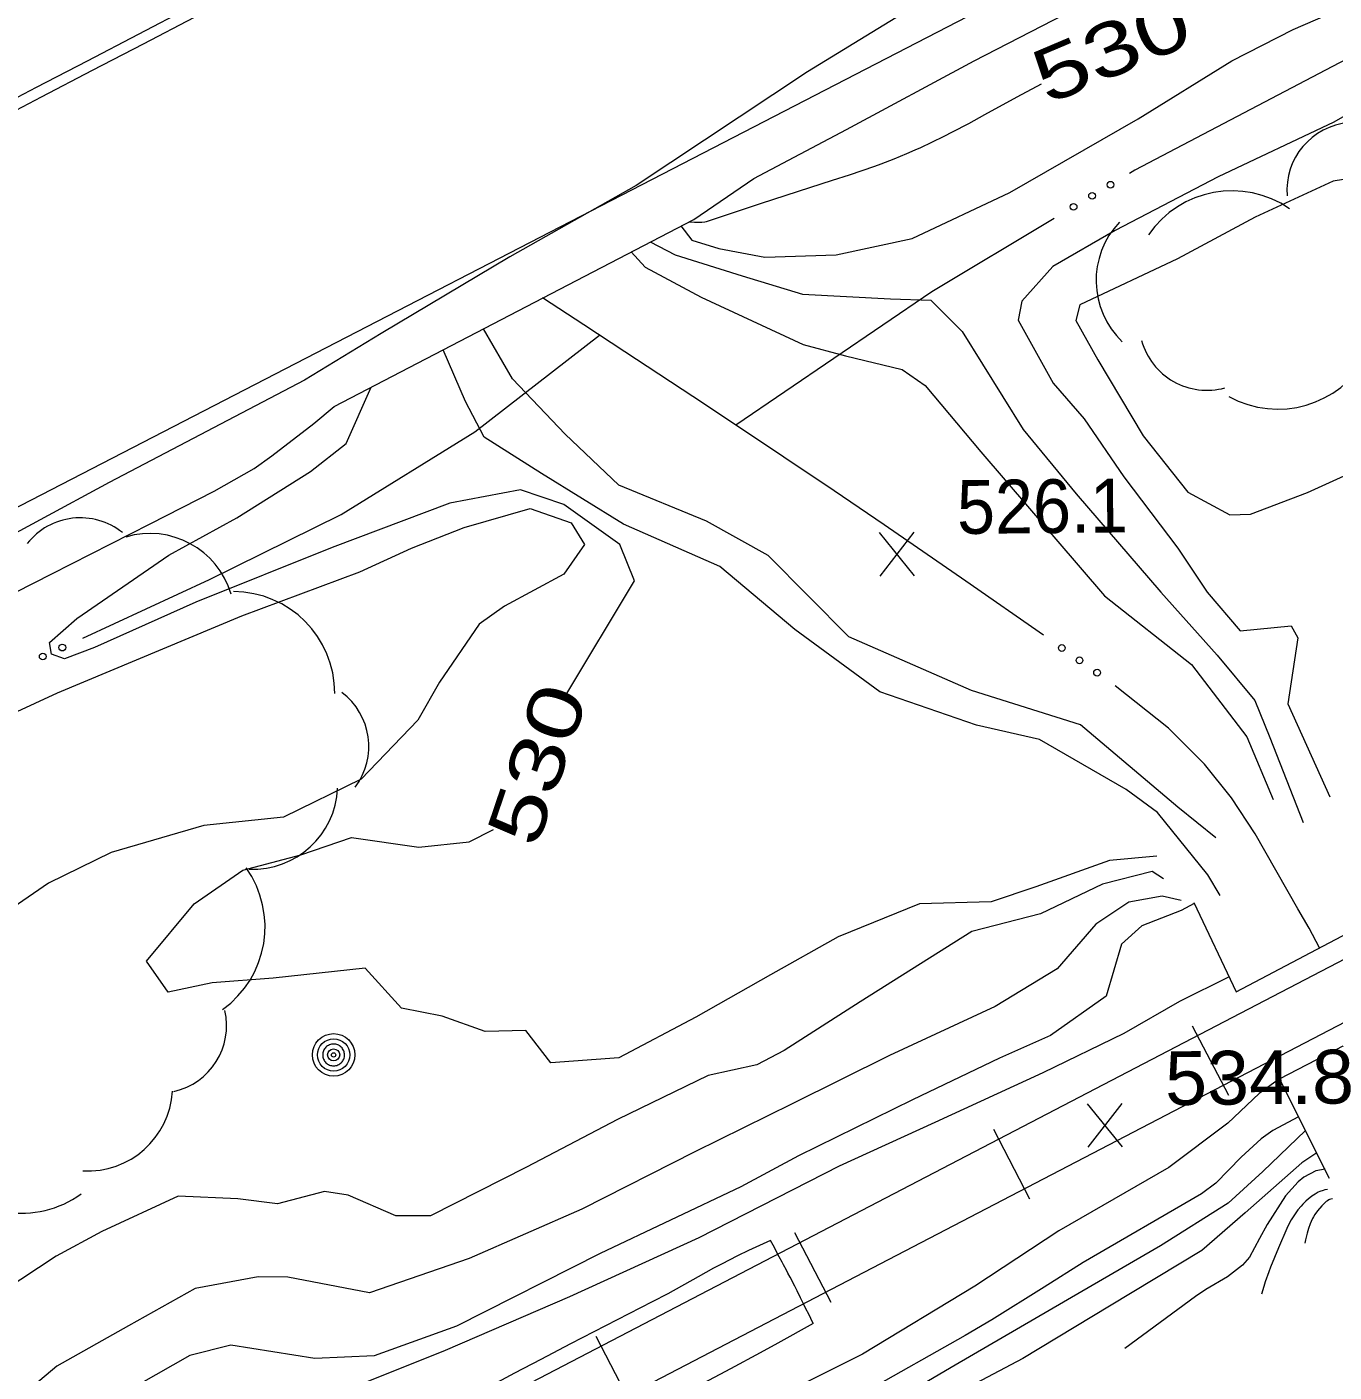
# Model space of a CAD drawing. Extents: x 2361284 to 2366480, y 6976556 to 6985346.
# Drawn here: x 2362451 to 2362567.7, y 6977802.6 to 6977922.7 of the extents above; entities that cross this region are included whole.
import ezdxf
from ezdxf.enums import TextEntityAlignment as Align

# ---------------------------------------------------------------- set-up
doc = ezdxf.new("R2010")
doc.units = 0
doc.header["$LTSCALE"] = 1.9
for name, color, linetype, lineweight in [('12', 7, 'Continuous', 13), ('13', 7, 'Continuous', 13), ('16', 7, 'Continuous', 13), ('21', 7, 'Continuous', 13), ('29', 7, 'Continuous', 13), ('3', 7, 'Continuous', 13), ('4', 7, 'Continuous', 13), ('8', 7, 'Continuous', 13)]:
    doc.layers.add(name, color=color, linetype=linetype, lineweight=lineweight)

msp = doc.modelspace()

# ---------------------------------------------------------------- linework, layer by layer
at = {"layer": '12'}
for p, q in [((2362530.211, 6977873.68), (2362527.094, 6977877.531)), ((2362527.131, 6977873.651), (2362530.174, 6977877.56)), ((2362548.776, 6977822.703), (2362545.659, 6977826.554)), ((2362545.696, 6977822.674), (2362548.739, 6977826.583))]:
    msp.add_line(p, q, dxfattribs=at)
for points in [[(2362510.044, 6977905.247), (2362510.575, 6977905.219), (2362510.842, 6977905.216), (2362511.241, 6977905.236), (2362511.503, 6977905.273), (2362511.632, 6977905.3), (2362511.823, 6977905.354), (2362516.468, 6977906.898), (2362519.867, 6977907.999), (2362522.89, 6977908.974), (2362524.399, 6977909.469), (2362526.657, 6977910.235), (2362527.236, 6977910.441), (2362528.384, 6977910.88), (2362529.518, 6977911.35), (2362530.268, 6977911.679), (2362530.765, 6977911.905), (2362531.753, 6977912.37), (2362532.857, 6977912.913), (2362533.588, 6977913.285), (2362535.043, 6977914.047), (2362536.489, 6977914.828), (2362539.372, 6977916.408), (2362541.538, 6977917.577)], [(2362572.359, 6977909.668), (2362567.582, 6977908.884), (2362560.622, 6977905.688), (2362553.687, 6977901.972), (2362544.975, 6977897.839), (2362544.606, 6977896.445), (2362546.582, 6977892.943), (2362550.618, 6977886.152), (2362554.606, 6977881.12), (2362558.335, 6977879.109), (2362560.205, 6977879.173), (2362565.276, 6977881.101), (2362572.544, 6977884.401)], [(2362499.006, 6977862.859), (2362505.228, 6977873.219), (2362503.907, 6977876.458), (2362498.913, 6977880.02), (2362495.05, 6977881.344), (2362488.741, 6977880.144), (2362478.248, 6977876.184), (2362466.084, 6977871.307), (2362457.042, 6977867.271), (2362454.351, 6977866.265), (2362453.187, 6977866.684), (2362453.009, 6977867.733), (2362455.457, 6977869.866), (2362463.664, 6977875.505), (2362469.722, 6977878.853), (2362476.294, 6977882.965), (2362479.49, 6977885.486), (2362481.712, 6977890.496)], [(2362551.834, 6977848.661), (2362547.607, 6977848.271), (2362541.03, 6977845.908), (2362537.052, 6977844.59), (2362530.644, 6977844.399), (2362523.391, 6977841.45), (2362517.342, 6977838.073), (2362510.699, 6977834.27), (2362503.822, 6977830.664), (2362497.746, 6977830.206), (2362495.509, 6977833.086), (2362491.899, 6977833.011), (2362488.046, 6977834.385), (2362484.43, 6977835.09), (2362481.195, 6977838.659), (2362472.963, 6977837.751), (2362467.527, 6977837.359), (2362463.615, 6977836.502), (2362461.657, 6977839.293), (2362465.91, 6977844.394), (2362470.261, 6977847.405), (2362475.439, 6977848.765), (2362479.964, 6977850.328), (2362485.984, 6977849.455), (2362490.462, 6977849.941), (2362492.648, 6977851.038)], [(2362566.841, 6977820.712), (2362566.022, 6977820.558), (2362564.944, 6977820), (2362564.431, 6977819.579), (2362563.32, 6977818.338), (2362561.667, 6977815.783), (2362560.987, 6977814.531), (2362560.092, 6977812.86), (2362559.482, 6977812.142), (2362558.138, 6977811.124), (2362556.212, 6977809.978), (2362555.278, 6977809.362), (2362548.981, 6977804.722)], [(2362517.348, 6977814.362), (2362515.387, 6977813.447), (2362514.415, 6977812.975), (2362512.969, 6977812.24), (2362512.279, 6977811.873), (2362510.91, 6977811.121), (2362508.18, 6977809.604), (2362506.801, 6977808.871), (2362499.495, 6977805.121), (2362496.855, 6977803.738), (2362494.512, 6977802.504), (2362493.336, 6977801.894), (2362491.564, 6977800.996), (2362489.657, 6977800.06), (2362485.831, 6977798.211), (2362483.483, 6977797.082), (2362480.353, 6977795.576), (2362478.792, 6977794.814)], [(2362521.169, 6977806.937), (2362520.944, 6977807.4), (2362520.793, 6977807.708), (2362520.49, 6977808.323), (2362520.338, 6977808.63), (2362520.031, 6977809.244), (2362519.723, 6977809.856), (2362519.516, 6977810.264), (2362519.099, 6977811.078), (2362518.909, 6977811.445), (2362518.782, 6977811.69), (2362518.526, 6977812.178), (2362518.397, 6977812.422), (2362518.137, 6977812.908), (2362517.876, 6977813.394), (2362517.701, 6977813.717), (2362517.348, 6977814.362)], [(2362521.169, 6977806.937), (2362518.011, 6977805.177), (2362516.423, 6977804.312), (2362513.777, 6977802.89), (2362508.474, 6977800.067), (2362501.564, 6977796.415), (2362498.105, 6977794.598), (2362486.523, 6977788.577), (2362475.405, 6977782.748), (2362469.85, 6977779.826), (2362461.524, 6977775.429)]]:
    msp.add_lwpolyline(points, dxfattribs=at)
at = {"layer": '13'}
for points in [[(2362510.502, 6977905.482), (2362515.857, 6977909.133), (2362524.135, 6977913.512), (2362535.539, 6977919.63), (2362547.679, 6977925.906), (2362569.153, 6977937.181), (2362591.285, 6977948.682), (2362605.206, 6977955.994), (2362618.037, 6977963.447), (2362635.796, 6977973.027), (2362654.104, 6977982.77), (2362669.818, 6977990.941), (2362682.46, 6977996.932), (2362689, 6978000.284), (2362708.667, 6978010.111), (2362722.244, 6978016.811), (2362742.021, 6978025.679), (2362769.448, 6978039.811), (2362780.259, 6978045.124), (2362798.604, 6978054.1), (2362822.039, 6978066.362), (2362836.251, 6978073.547), (2362851.008, 6978080.239)], [(2362661.294, 6977991.34), (2362645.597, 6977983.53), (2362632.246, 6977977.222), (2362617.429, 6977970.582), (2362604.047, 6977964.335), (2362580.459, 6977952.389), (2362570.955, 6977947.448), (2362557.572, 6977940.451), (2362541.635, 6977931.509), (2362520.646, 6977918.639), (2362505.362, 6977908.503), (2362494.092, 6977902.135), (2362482.617, 6977895.305), (2362475.776, 6977891.13), (2362458.331, 6977881.984), (2362445.995, 6977875.337), (2362418.53, 6977858.835)], [(2362509.358, 6977904.891), (2362510.33, 6977903.63), (2362512.747, 6977902.893), (2362516.843, 6977902.112), (2362523.202, 6977902.322), (2362530.009, 6977903.787), (2362538.711, 6977907.87), (2362550.178, 6977914.459), (2362558.52, 6977919.619), (2362563.993, 6977922.421), (2362571.093, 6977925.529)], [(2362581.457, 6977924.287), (2362579.707, 6977922.16), (2362575.768, 6977918.863), (2362567.632, 6977914.155), (2362557.308, 6977909.267), (2362548.112, 6977904.489), (2362542.562, 6977901.286), (2362539.777, 6977898.181), (2362539.449, 6977896.495), (2362542.591, 6977890.876), (2362545.352, 6977887.682), (2362548.901, 6977882.516), (2362553.703, 6977876.141), (2362556.33, 6977872.215), (2362559.263, 6977868.763), (2362563.819, 6977869.206), (2362564.41, 6977868.141), (2362563.526, 6977862.234), (2362567.275, 6977853.949)], [(2362506.621, 6977903.465), (2362508.852, 6977902.316), (2362514.839, 6977900.453), (2362520.205, 6977898.804), (2362528.069, 6977898.388), (2362531.652, 6977898.282), (2362534.448, 6977895.468), (2362539.892, 6977886.73), (2362544.635, 6977880.995), (2362552.18, 6977872.215), (2362557.214, 6977866.593), (2362560.573, 6977862.546), (2362561.904, 6977859.228), (2362564.896, 6977851.655)], [(2362504.919, 6977902.568), (2362506.183, 6977901.2), (2362511.168, 6977898.538), (2362520.258, 6977894.323), (2362524.047, 6977893.303), (2362529.114, 6977892.076), (2362531.144, 6977890.647), (2362536.141, 6977884.734), (2362547.172, 6977871.888), (2362554.912, 6977865.751), (2362559.863, 6977859.309), (2362562.227, 6977853.711)], [(2362557.099, 6977850.301), (2362553.693, 6977853.009), (2362545.022, 6977860.358), (2362535.303, 6977863.444), (2362524.336, 6977868.21), (2362517.147, 6977875.493), (2362511.638, 6977878.551), (2362503.826, 6977881.747), (2362499.023, 6977886.312), (2362494.336, 6977891.246), (2362491.743, 6977895.712)], [(2362557.498, 6977845.145), (2362556.38, 6977846.994), (2362551.897, 6977852.542), (2362549.107, 6977854.586), (2362541.365, 6977859.063), (2362535.733, 6977860.329), (2362527.123, 6977863.307), (2362519.519, 6977868.885), (2362512.837, 6977874.511), (2362504.249, 6977878.281), (2362496.926, 6977882.791), (2362491.815, 6977886.053), (2362490.135, 6977889.217), (2362488.131, 6977893.837)], [(2362419.116, 6977856.2), (2362427.505, 6977860.51), (2362434.311, 6977864.014), (2362446.78, 6977870.573), (2362453.229, 6977873.845), (2362461.997, 6977878.319), (2362467.71, 6977881.214), (2362471.281, 6977883.258), (2362472.86, 6977884.363), (2362476.599, 6977887.257), (2362478.409, 6977888.776)], [(2362438.525, 6977856.205), (2362453.73, 6977863.239), (2362470.186, 6977870.106), (2362480.699, 6977874.036), (2362485.33, 6977876.131), (2362490.012, 6977877.986), (2362495.896, 6977879.692), (2362499.578, 6977878.386), (2362500.766, 6977876.478), (2362498.922, 6977873.829), (2362493.629, 6977870.959), (2362491.364, 6977869.347), (2362487.823, 6977864.173), (2362485.896, 6977860.786), (2362480.825, 6977855.527), (2362473.897, 6977852.12), (2362466.783, 6977851.402), (2362458.505, 6977848.984), (2362452.922, 6977846.23), (2362446.126, 6977841.566)], [(2362552.424, 6977846.616), (2362551.417, 6977847.277), (2362546.977, 6977846.145), (2362541.453, 6977843.512), (2362535.327, 6977841.934), (2362525.346, 6977835.649), (2362518.587, 6977831.315), (2362516.139, 6977830.041), (2362511.789, 6977829.069), (2362503.705, 6977825.152), (2362495.575, 6977820.885), (2362487.006, 6977816.543), (2362483.916, 6977816.545), (2362479.663, 6977818.401), (2362477.554, 6977818.733), (2362473.355, 6977817.613), (2362469.82, 6977818.08), (2362464.498, 6977818.299), (2362457.698, 6977815.154), (2362453.618, 6977812.966), (2362444.217, 6977806.775)], [(2362554.012, 6977844.702), (2362552.318, 6977845.075), (2362549.342, 6977844.547), (2362546.401, 6977842.589), (2362542.949, 6977838.596), (2362537.401, 6977835.243), (2362527.961, 6977830.853), (2362519.292, 6977826.541), (2362510.613, 6977822.268), (2362500.531, 6977817.152), (2362490.472, 6977812.746), (2362481.561, 6977809.681), (2362474.287, 6977811.072), (2362471.637, 6977811.107), (2362466.026, 6977810.073), (2362460.067, 6977806.746), (2362453.672, 6977803.146), (2362449.118, 6977799.292)], [(2362555.175, 6977844.423), (2362554.011, 6977843.801), (2362550.483, 6977842.438), (2362548.668, 6977840.791), (2362547.312, 6977836.157), (2362542.355, 6977832.641), (2362537.795, 6977830.627), (2362530.04, 6977826.913), (2362519.866, 6977821.896), (2362514.712, 6977819.147), (2362502.168, 6977813.177), (2362489.339, 6977806.704), (2362481.974, 6977804.055), (2362476.686, 6977803.814), (2362469.194, 6977805.023), (2362465.523, 6977804.088), (2362460.987, 6977801.495), (2362456.214, 6977798.7), (2362454.979, 6977796.018), (2362452.631, 6977792.685)], [(2362558.277, 6977837.882), (2362553.868, 6977835.69), (2362548.884, 6977832.823), (2362541.658, 6977829.303), (2362532.029, 6977824.892), (2362523.475, 6977820.99), (2362510.956, 6977814.601), (2362499.425, 6977809.321), (2362488.31, 6977804.525), (2362478.606, 6977800.653), (2362472.29, 6977797.102), (2362463.983, 6977792.503), (2362455.416, 6977787.942)], [(2362562.784, 6977828.794), (2362560.966, 6977827.457), (2362558.181, 6977824.83), (2362552.899, 6977820.87), (2362543.091, 6977815.226), (2362535.588, 6977810.275), (2362525.575, 6977804.199), (2362515.641, 6977799.245), (2362508.278, 6977795.454), (2362497.543, 6977789.482), (2362487.005, 6977784.041), (2362474.824, 6977777.756), (2362463.761, 6977771.73)], [(2362564.486, 6977825.4), (2362562.192, 6977824.167), (2362561.135, 6977823.428), (2362559.351, 6977821.78), (2362557.096, 6977819.47), (2362555.821, 6977818.508), (2362545.268, 6977812.397), (2362541.771, 6977810.201), (2362537.108, 6977807.27), (2362534.74, 6977805.867), (2362525.767, 6977800.811), (2362512.977, 6977793.499), (2362502.587, 6977788.07), (2362491.481, 6977782.363), (2362464.857, 6977768.93)], [(2362565.108, 6977824.156), (2362561.282, 6977820.52), (2362558.209, 6977817.67), (2362552.155, 6977813.862), (2362545.133, 6977809.786), (2362533.835, 6977803.238), (2362522.159, 6977796.356), (2362511.317, 6977790.363), (2362498.201, 6977783.387), (2362484.982, 6977776.012), (2362466.66, 6977766.607)], [(2362566.107, 6977822.165), (2362564.765, 6977821.273), (2362559.717, 6977816.814), (2362555.849, 6977813.468), (2362547.615, 6977808.478), (2362539.88, 6977803.835), (2362529.85, 6977798.54), (2362518.813, 6977792.774), (2362506.754, 6977785.409), (2362490.775, 6977776.627), (2362478.882, 6977769.554), (2362467.812, 6977763.247)], [(2362567.058, 6977818.904), (2362566.835, 6977818.863), (2362566.686, 6977818.823), (2362566.391, 6977818.718), (2362566.244, 6977818.653), (2362565.954, 6977818.498), (2362565.67, 6977818.312), (2362565.485, 6977818.172), (2362565.364, 6977818.072), (2362565.128, 6977817.856), (2362564.874, 6977817.598), (2362564.716, 6977817.427), (2362564.425, 6977817.081), (2362564.292, 6977816.907), (2362564.045, 6977816.552), (2362563.823, 6977816.187), (2362563.685, 6977815.935), (2362563.431, 6977815.41), (2362562.68, 6977813.7), (2362562.323, 6977812.843), (2362561.983, 6977811.981), (2362561.821, 6977811.548), (2362561.513, 6977810.675), (2362561.369, 6977810.234), (2362561.166, 6977809.568)], [(2362567.496, 6977818.069), (2362567.349, 6977818.049), (2362567.25, 6977818.015), (2362567.184, 6977817.985), (2362567.053, 6977817.905), (2362566.955, 6977817.831), (2362566.758, 6977817.653), (2362566.563, 6977817.445), (2362566.176, 6977816.986), (2362565.941, 6977816.672), (2362565.808, 6977816.464), (2362565.729, 6977816.325), (2362565.591, 6977816.047), (2362565.504, 6977815.838), (2362565.36, 6977815.418), (2362565.244, 6977814.994), (2362565.106, 6977814.418), (2362565.033, 6977814.125)]]:
    msp.add_lwpolyline(points, dxfattribs=at)
at = {"layer": '16'}
for centre, radius, start, end in [((2362569.483, 6977908.089), 6.038, 94.79315, 184.79315), ((2362558.545, 6977898.961), 9.062, 55.46312, 145.46312), ((2362553.968, 6977900.022), 7.556, 136.36604, 226.36604), ((2362556.298, 6977896.264), 6.038, 195.43676, 285.43676), ((2362562.644, 6977897.61), 9.062, 241.12617, 331.12617), ((2362455.762, 6977872.81), 6.038, 51.5849, 141.5849), ((2362461.972, 6977869.891), 7.556, 16.56152, 106.56152), ((2362469.408, 6977863.198), 9.062, 359.84836, 89.84836), ((2362475.467, 6977858.444), 6.038, 323.07413, 53.07413), ((2362471.176, 6977855.046), 7.556, 267.49598, 357.49598), ((2362463.187, 6977842.338), 9.062, 305.54018, 35.54018), ((2362462.774, 6977833.532), 6.038, 282.91231, 12.91231), ((2362456.436, 6977828.109), 7.556, 266.68984, 356.68984), ((2362450.527, 6977825.851), 9.062, 215.83031, 305.83031)]:
    msp.add_arc(centre, radius, start, end, dxfattribs=at)
at = {"layer": '21'}
for points in [[(2362602.573, 6977937.358), (2362591.854, 6977931.926), (2362549.861, 6977909.866), (2362549.394, 6977909.582)], [(2362542.672, 6977905.547), (2362531.755, 6977899.013), (2362514.276, 6977887.107)], [(2362541.716, 6977868.376), (2362534.8, 6977873.19), (2362527.501, 6977878.212), (2362523.032, 6977881.25), (2362518.553, 6977884.267), (2362511.469, 6977888.98), (2362504.363, 6977893.672), (2362500.69, 6977896.077), (2362497.017, 6977898.463)], [(2362455.984, 6977868.101), (2362467.285, 6977873.338), (2362479.03, 6977879.131), (2362490.961, 6977886.505), (2362502.099, 6977895.15)], [(2362566.363, 6977840.469), (2362565.416, 6977842.22), (2362564.429, 6977843.961), (2362560.606, 6977850.634), (2362558.495, 6977853.846), (2362556.076, 6977856.873), (2362552.866, 6977860.062), (2362548.109, 6977863.846)]]:
    msp.add_lwpolyline(points, dxfattribs=at)
for centre in [(2362546.054, 6977907.584), (2362547.7, 6977908.571), (2362544.407, 6977906.597), (2362454.158, 6977867.264), (2362543.354, 6977867.228), (2362452.41, 6977866.471), (2362544.927, 6977866.127), (2362546.499, 6977865.025)]:
    msp.add_circle(centre, 0.3, dxfattribs=at)
at = {"layer": '29'}
for p, q in [((2362554.978, 6977833.521), (2362558.218, 6977827.311)), ((2362537.245, 6977824.281), (2362540.475, 6977818.072)), ((2362519.501, 6977815.052), (2362522.741, 6977808.842)), ((2362501.768, 6977805.813), (2362504.998, 6977799.603))]:
    msp.add_line(p, q, dxfattribs=at)
for points in [[(2362457.884, 6977781.834), (2362517.591, 6977812.924), (2362577.3, 6977844.013), (2362659.566, 6977886.848), (2362741.844, 6977929.672), (2362813.663, 6977966.958), (2362885.503, 6978004.212), (2362955.909, 6978040.824), (2363026.325, 6978077.426), (2363088.273, 6978109.506), (2363150.253, 6978141.488)], [(2362460.186, 6977777.396), (2362519.894, 6977808.484), (2362579.602, 6977839.575), (2362661.869, 6977882.41), (2362744.146, 6977925.234), (2362815.966, 6977962.518), (2362887.806, 6977999.774), (2362958.212, 6978036.385), (2363028.627, 6978072.986), (2363090.566, 6978105.058), (2363152.546, 6978137.038)]]:
    msp.add_lwpolyline(points, dxfattribs=at)
at = {"layer": '3'}
msp.add_lwpolyline([(2363109.125, 6978220.97), (2363076.826, 6978204.19), (2363012.157, 6978170.766), (2362961.796, 6978145.001), (2362894.588, 6978110.765), (2362861.063, 6978093.494), (2362808.206, 6978065.912), (2362737.808, 6978028.986), (2362702.572, 6978010.593), (2362561.293, 6977937.216), (2362416.794, 6977862.558)], dxfattribs=at)
for radius in [631448.636, 631447.676]:
    msp.add_arc((2654160.869, 6417887.576), radius, 117.4597, 117.51929, dxfattribs=at)
at = {"layer": '4'}
for radius in [1.9, 1.442, 0.539, 0.192]:
    msp.add_circle((2362478.369, 6977830.912), radius, dxfattribs=at)
for start, end in [(174.71552, 185.96556), (163.46611, 174.71615), (152.21535, 163.46538), (140.96646, 152.21649), (129.71376, 140.96379), (118.46406, 129.71409), (107.21593, 118.46597), (95.96582, 107.21585), (84.71553, 95.96557), (73.46552, 84.71555), (62.21535, 73.46538), (50.96397, 62.214), (39.71588, 50.96591), (28.46656, 39.7166), (17.21479, 28.46483), (5.96345, 17.21348), (354.71553, 5.96557), (185.96287, 197.21291), (197.21479, 208.46483), (208.46822, 219.71826), (219.71376, 230.96379), (230.96397, 242.214), (242.21812, 253.46815), (253.46258, 264.71261), (264.71553, 275.96557), (275.96582, 287.21585), (287.21593, 298.46597), (298.46406, 309.71409), (309.71589, 320.96592), (320.96646, 332.21649), (332.21419, 343.46422), (343.46611, 354.71615)]:
    msp.add_arc((2362478.369, 6977830.912), 0.973, start, end, dxfattribs=at)
at = {"layer": '8'}
msp.add_line((2362478.409, 6977888.776), (2362510.502, 6977905.482), dxfattribs=at)
for points in [[(2362555.134, 6977844.502), (2362558.91, 6977836.548), (2362574.453, 6977844.736), (2362570.231, 6977853.167)], [(2362567.248, 6977819.896), (2362562.784, 6977828.794), (2362578.447, 6977836.893), (2362583.158, 6977827.388)]]:
    msp.add_lwpolyline(points, dxfattribs=at)

# ---------------------------------------------------------------- texts
at = {"layer": '12', "width": 1.35}
for height, rotation, p in [(4.8, 22.952, (2362548.722, 6977918.5)), (4.799, 71.29, (2362498.8, 6977856.103))]:
    msp.add_text(' 530 ', height=height, rotation=rotation, dxfattribs=at).set_placement(p, align=Align.CENTER)
at = {"layer": '12'}
for s, width, p in [('526.1', 0.95, (2362534.02, 6977877.404)), ('534.8', 1.05, (2362552.586, 6977826.427))]:
    msp.add_text(s, height=4.799, rotation=0.545, dxfattribs=dict(at, width=width)).set_placement(p)

doc.saveas('drawing.dxf')
